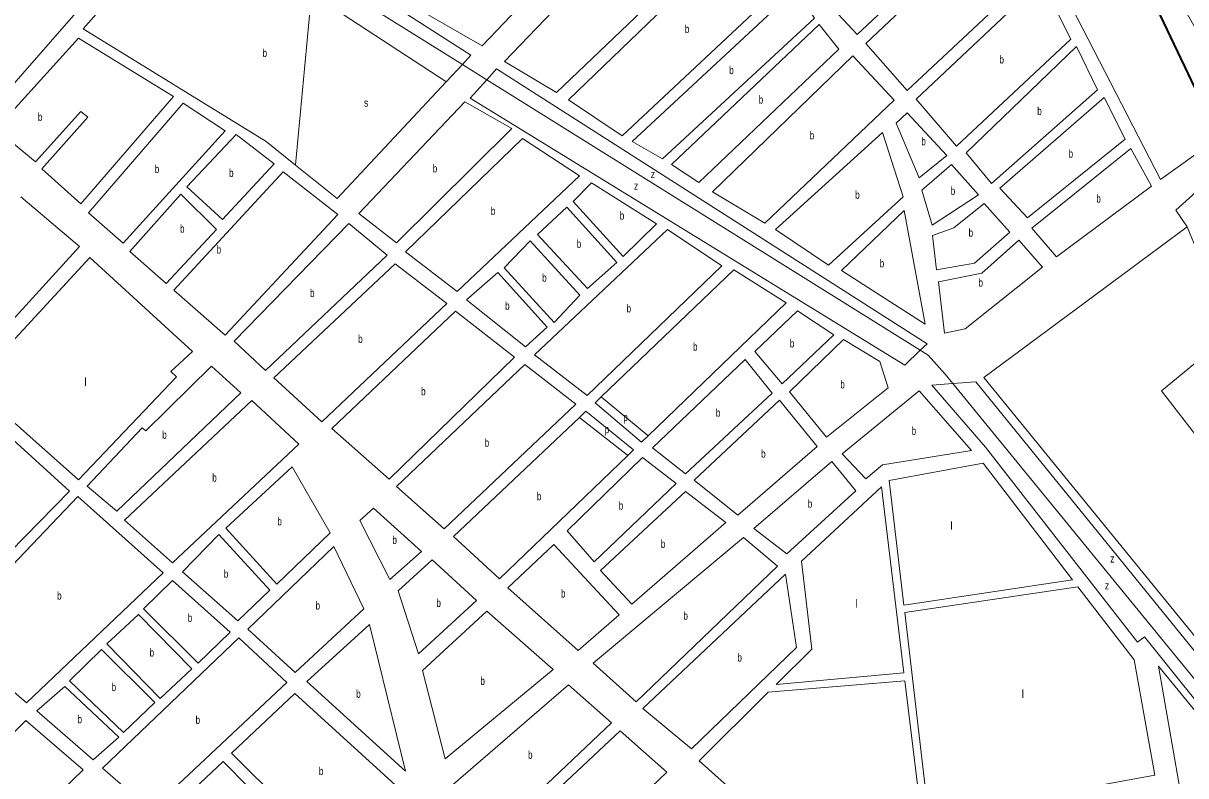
# Model space of a CAD drawing. Extents: x 639657 to 671642, y 222838 to 252123.
# Drawn here: x 656035 to 657488, y 240945 to 241884 of the extents above; entities that cross this region are included whole.
import ezdxf

# ---------------------------------------------------------------- set-up
doc = ezdxf.new("R2010")
doc.units = 0
doc.header["$LTSCALE"] = 4
for name, color, linetype, lineweight in [('1', 7, 'Continuous', 13), ('15', 7, 'Continuous', 13), ('21', 7, 'Continuous', 13), ('57', 7, 'Continuous', 35)]:
    doc.layers.add(name, color=color, linetype=linetype, lineweight=lineweight)
doc.layers.add('7', color=7, linetype='Continuous')

msp = doc.modelspace()

# ---------------------------------------------------------------- linework, layer by layer
at = {"layer": '1'}
for p, q in [((656593.728, 241790.902), (656614.485, 241813.899)), ((656738.17, 241399.951), (656730.109, 241392.324)), ((657117.102, 241313.482), (657135.554, 241157.687)), ((657107.695, 241305.656), (657135.762, 241073.517)), ((657135.554, 241157.687), (657346.37, 241189.577)), ((657136.629, 241148.604), (657353.118, 241180.791)), ((657136.629, 241148.604), (657166.767, 240894.142)), ((657020.42, 241102.85), (656976.001, 241058.872)), ((657136.979, 241063.444), (656966.127, 241049.097)), ((657135.762, 241073.517), (656976.001, 241058.872)), ((657136.979, 241063.444), (657164.438, 240836.335)), ((656781.01, 241000.87), (656693.973, 240919.436))]:
    msp.add_line(p, q, dxfattribs=at)
for points in [[(657123.06, 242335.45), (657456.15, 241689.11), (657563.691, 241766.365), (657428.615, 242003.194), (657396.8, 242026.654), (657344.333, 242109.32), (657334.286, 242160.149), (657339.867, 242202.041), (657198.094, 242394.744)], [(656538.31, 241896.4), (656774.35, 242139.7), (656834.96, 242092.91), (656608.54, 241856.14)], [(656636.67, 241836.49), (656867.89, 242077.6), (656925.44, 242011.97), (656701.51, 241797.8)], [(657047.89, 241901.75), (657231.35, 242071.51), (657251.57, 242033.52), (657077.19, 241870.28)], [(657088.04, 241859.09), (657258.67, 242020.68), (657298.53, 241949), (657139.62, 241800.4)], [(656936.83, 242000.78), (656716.57, 241788.86), (656783.7, 241743.67), (656992.19, 241939.44)], [(657151, 241789.75), (657307.77, 241937.25), (657344.42, 241864.46), (657201.51, 241731.05)], [(656796.12, 241736.78), (657000.37, 241926.61), (657023.79, 241890.8), (656833.94, 241715.07)], [(656845.29, 241708.17), (657029.78, 241882.78), (657054.24, 241851.82), (656879.36, 241685.35)], [(656058.32, 241702.64), (656107.08, 241658.98), (656223.11, 241792.71), (656104.21, 241865.88), (656000.9, 241752.14), (656050.72, 241711.18), (656107.16, 241774), (656115.82, 241767.08)], [(657213.61, 241722.49), (657351.49, 241855.39), (657377.76, 241801.32), (657244.92, 241684.12)], [(657071.92, 241843.73), (657123.6, 241788.44), (656962.04, 241634.98), (656896.51, 241673.99)], [(657255.72, 241678.3), (657385.91, 241791.72), (657412.16, 241739.8), (657289.91, 241641.5)], [(656116.85, 241647.77), (656160.19, 241609.98), (656287.45, 241750.25), (656235.01, 241784.74)], [(656454.46, 241646.85), (656587.11, 241786.09), (656645.94, 241752.83), (656501.55, 241610.16)], [(657139.86, 241772.45), (657189.25, 241719.12), (657154.55, 241691.42), (657126, 241759.44)], [(656301.47, 241745.53), (656348.56, 241708.84), (656284.11, 241639.5), (656239.68, 241679.98)], [(656975.01, 241627.03), (657041.52, 241582.44), (657134.86, 241667.61), (657108.9, 241748.01)], [(656512.94, 241598.97), (656659.01, 241740.47), (656730.37, 241693.77), (656577.34, 241549.52)], [(657295.4, 241628.65), (657419.25, 241728.04), (657444.93, 241680.96), (657326.35, 241592.89)], [(657171.18, 241632.44), (657228.92, 241670.01), (657195.26, 241707.89), (657157.91, 241675.86)], [(656287.52, 241494.95), (656428.13, 241645.55), (656359.93, 241698.72), (656223.548, 241550.962)], [(656785, 241593.19), (656722.58, 241662), (656745.5, 241685.3), (656826.58, 241633.85)], [(656213.755, 241559.537), (656276.567, 241626.726), (656232.23, 241670.78), (656168.34, 241599.3)], [(657268.03, 241623.58), (657236, 241659.32), (657198.09, 241628.9), (657171.3, 241619.54), (657176.51, 241576.59), (657223.74, 241585.05)], [(656740.2, 241553.04), (656677.79, 241620.77), (656714.58, 241654.94), (656777.01, 241585.6)], [(657057.71, 241575.59), (657162.04, 241508.75), (657136.09, 241650.42)], [(656298.87, 241487.53), (656442.21, 241634.38), (656489.86, 241595.01), (656337.9, 241450.77)], [(656674.25, 241470.25), (656739.74, 241419.74), (656908.21, 241581.32), (656840.08, 241626.97)], [(656636.22, 241579.04), (656698.63, 241510.77), (656730.59, 241544.9), (656668.72, 241612.64)], [(657279.4, 241613.46), (657233.03, 241572.32), (657178.79, 241561.56), (657186.33, 241497.66), (657212.09, 241502.72), (657308.72, 241579.85)], [(655970.88, 241432.64), (656104.16, 241314.44), (656226.68, 241442.85), (656219.64, 241449.78), (656246.84, 241474.73), (656118.41, 241591.89)], [(656348.19, 241441.72), (656500.17, 241583.81), (656564.57, 241534.37), (656408.34, 241386.87)], [(656628.2, 241573.06), (656589.26, 241538.87), (656662.88, 241480.37), (656690.08, 241504.78)], [(656575.4, 241524.78), (656649.01, 241467.35), (656492.29, 241315.01), (656420.77, 241378.37)], [(657002.78, 241525.15), (656949.46, 241474.71), (656983.68, 241434.15), (657048.19, 241495.43)], [(657060.07, 241489.62), (656992.9, 241424.02), (657039.09, 241367.44), (657115.96, 241429.35), (657105.47, 241462.05)], [(656188.56, 241375.35), (656270.65, 241456.12), (656306.96, 241423.1), (656152.34, 241275.07), (656114.98, 241306.47), (656183.69, 241379.07)], [(656725.86, 241408.88), (656661.99, 241458.33), (656501.5, 241305.95), (656561.09, 241253.24)], [(656937.18, 241464.4), (656821.48, 241354.32), (656862.62, 241321.88), (656970.87, 241422.76)], [(657154.7, 241425.38), (657058.62, 241346.64), (657087.92, 241315.71), (657108.74, 241333.09), (657220.16, 241350.96)], [(655796.18, 241245.75), (655960.78, 241420.19), (656092.99, 241300.37), (655925.14, 241129.13)], [(656161.58, 241263.86), (656321.02, 241413.54), (656379.55, 241358.68), (656221.71, 241210.62)], [(656980.09, 241413.7), (656873.44, 241313.91), (656928.12, 241270.3), (657027.36, 241356.05)], [(656809.22, 241342.4), (656714.86, 241250.77), (656748.53, 241211.82), (656850.9, 241309.96)], [(656288.53, 241254.18), (656371.19, 241330.66), (656418.68, 241248.29), (656352.04, 241184.31)], [(657045.8, 241337.4), (656948.15, 241253.81), (656989.28, 241221.9), (657075.69, 241300.56)], [(656862.81, 241299.85), (656756.69, 241201.14), (656795.76, 241159.01), (656913.14, 241261.04)], [(655939.71, 241122.26), (656103.26, 241293.47), (656209.99, 241198.16), (656039.37, 241036.03)], [(656455.64, 241263.65), (656493.37, 241189.79), (656532.85, 241225.06), (656472.71, 241278.84)], [(656234.17, 241199.44), (656279.46, 241246.04), (656343.5, 241176.71), (656303.52, 241138.21)], [(656747.48, 241085.51), (656935.35, 241242.41), (656977.59, 241206.76), (656801.12, 241037.05)], [(656315.97, 241128.11), (656423.13, 241231.12), (656460.89, 241153.51), (656375.04, 241073.78)], [(656698.35, 241233.44), (656640.76, 241179.74), (656728.53, 241101.47), (656779.75, 241145.98)], [(656546.38, 241214.42), (656601.65, 241163.83), (656529.12, 241097.11), (656503.71, 241175.91)], [(656809.25, 241029.06), (656870.44, 240978.51), (657001.59, 241104.84), (656987.89, 241196.63)], [(656185.65, 241153.35), (656221.9, 241188.59), (656293.96, 241124.16), (656253.98, 241085.67)], [(656534.14, 241076.19), (656562.51, 240966.25), (656697.55, 241077.56), (656614.67, 241150.5)], [(656139.8, 241109.43), (656179.26, 241146.31), (656245.97, 241078.61), (656206.52, 241041.2)], [(656512.86, 240950.77), (656389.75, 241062.48), (656468.06, 241133.68)], [(656304.77, 241117.26), (656134.16, 240954.59), (656194.82, 240901.89), (656364.39, 241061.33)], [(656092.9, 241063.35), (656132.88, 241102.38), (656199.57, 241036.3), (656160.65, 240998.89)], [(657574.52, 240934.44), (657491.24, 240867.09), (657453.89, 241081.76)], [(656052.36, 241025.93), (656087.04, 241056.32), (656154.79, 240992.93), (656122.78, 240964.71)], [(656513.99, 240920.7), (656425.41, 240844.17), (656295.27, 240973.14), (656374.73, 241047.44)], [(656716.53, 241058.38), (656569.8, 240931.92), (656625.13, 240873.8), (656770.17, 241010.99)], [(656057.73, 240901.66), (656109.99, 240952.24), (656038.49, 241013.99), (655946.28, 240922.92), (656010.83, 240856.28), (656050.43, 240894.6), (656025.3, 240923.58), (656033.31, 240929.56)], [(656413.15, 240832.78), (656330.96, 240763.83), (656206.76, 240889.1), (656285.15, 240962.85)]]:
    msp.add_lwpolyline(points, close=True, dxfattribs=at)
for points in [[(655630.564, 242060.254), (655599.16, 242019.65), (655970.83, 241748.67), (656034.683, 241821.83), (656138.378, 241940.64), (656234.597, 242050.884)], [(656253.082, 242039.353), (656266.52, 242054.583), (656594.72, 241844.564), (656583.9, 241832.979), (656563.661, 241811.308)], [(656110.02, 241877.21), (656239.193, 242023.611), (656253.082, 242039.353)], [(656375.501, 241707.115), (656338.64, 241736.71), (656110.02, 241877.21)], [(656614.485, 241813.899), (656626.533, 241827.248), (657164.603, 241484.293), (657156.036, 241476.063)], [(656563.661, 241811.308), (656427.42, 241665.43), (656375.501, 241707.115)], [(657156.036, 241476.063), (657136.695, 241457.482), (656593.728, 241790.902)], [(657729.344, 241059.466), (657882.961, 241168.707), (657563.691, 241730.618), (657475.29, 241651.12), (657489.45, 241630.27), (657235.73, 241442.18)], [(655894.364, 241501.644), (655957.88, 241444.35), (656105.39, 241605.76), (656032.279, 241667.507)], [(656815.977, 241369.139), (656988.71, 241535.24), (656923.31, 241576.61), (656757.452, 241417.847), (656749.865, 241410.585)], [(657235.73, 241442.18), (657614.46, 240977.77), (657729.344, 241059.466)], [(657196.824, 241434.478), (657170.743, 241432.347), (657237.722, 241355.266), (657427.498, 241111.734), (657436.429, 241118.437), (657579.319, 240940.815)], [(657590.966, 240952.956), (657606.111, 240968.743), (657225.443, 241436.816), (657196.824, 241434.478)], [(656749.865, 241410.585), (656807.94, 241361.41), (656815.977, 241369.139)], [(656790.612, 241344.915), (656797.893, 241351.915), (656738.17, 241399.951)], [(656730.109, 241392.324), (656573, 241243.67), (656630.45, 241190.94), (656790.612, 241344.915)], [(657346.37, 241189.577), (657234.51, 241335.22), (657117.102, 241313.482)], [(657107.695, 241305.656), (657007.64, 241212.92), (657020.42, 241102.85)], [(657166.767, 240894.142), (657449.16, 240945.75), (657423.18, 241089.57), (657353.118, 241180.791)], [(656966.127, 241049.097), (656879.71, 240963.54), (657255.16, 240628.63), (657259.221, 240632.78)], [(656752.173, 240866.261), (656839.51, 240949.23), (656781.01, 241000.87)]]:
    msp.add_lwpolyline(points, dxfattribs=at)
at = {"layer": '15'}
msp.add_lwpolyline([(655335.322, 242220.122), (655542.3, 242081.06), (655603.755, 242066.574), (655630.564, 242060.254), (655705.03, 242042.7), (656098.14, 242087.98), (656212.9, 242064.42), (656234.597, 242050.884), (656234.598, 242050.884), (656253.082, 242039.353), (656583.9, 241832.979), (656614.485, 241813.899), (657156.036, 241476.063), (657166.06, 241469.81), (657187.18, 241446.26), (657196.824, 241434.478), (657590.966, 240952.956)], dxfattribs=at)
at = {"layer": '21'}
for points in [[(656375.501, 241707.115), (656375.547, 241707.615), (656395.348, 241920.906), (656395.394, 241921.406)], [(656563.661, 241811.308), (656563.161, 241811.635), (656395.394, 241921.406)], [(657729.344, 241059.466), (657567.04, 241385.428), (657521.271, 241342.978), (657457.64, 241425.644), (657544.714, 241497.14), (657489.45, 241630.27)], [(656757.452, 241417.847), (656757.952, 241417.431), (656815.477, 241369.555), (656815.977, 241369.139)], [(656730.109, 241392.324), (656730.609, 241391.932), (656790.112, 241345.307), (656790.612, 241344.915)]]:
    msp.add_lwpolyline(points, dxfattribs=at)
at = {"layer": '57'}
msp.add_lwpolyline([(655761.42, 243125.114), (655876.169, 243089.667), (655995.366, 243052.642), (656060.46, 243025.71), (656145.621, 242989.474), (656308.111, 242914.065), (656512.417, 242823.276), (656780.206, 242695.545), (656963.456, 242607.039), (657058.403, 242534.857), (657112.607, 242474.53), (657161.032, 242407.422), (657195.623, 242349.903), (657232.579, 242276.653), (657284.312, 242178.1), (657376.088, 242025.388), (657447.288, 241912.324), (657511.934, 241776.214)], dxfattribs=at)

# ---------------------------------------------------------------- texts
at = {"layer": '7'}
for s, width, p in [('b', 0.75, (656861.912, 241872.225)), ('b', 0.75, (656334.239, 241842.25)), ('b', 0.75, (657255.071, 241834.15)), ('b', 0.75, (656917.387, 241820.84)), ('s', 0.8, (656461.021, 241780.166)), ('b', 0.75, (656954.271, 241784.065)), ('b', 0.75, (657302.314, 241769.755)), ('b', 0.75, (656053.506, 241762.43)), ('b', 0.75, (657017.991, 241739.355)), ('b', 0.75, (657157.463, 241731.935)), ('b', 0.75, (657341.507, 241716.61)), ('b', 0.75, (656199.548, 241697.36)), ('b', 0.75, (656292.441, 241692.515)), ('b', 0.75, (656546.942, 241698.125)), ('z', 0.8, (656819.352, 241691.03)), ('z', 0.8, (656798.313, 241676.395)), ('b', 0.75, (657074.764, 241665.225)), ('b', 0.75, (657194.216, 241670.165)), ('b', 0.75, (657376.19, 241660.465)), ('b', 0.75, (656619.539, 241644.995)), ('b', 0.75, (656780.65, 241639.245)), ('b', 0.75, (656231.154, 241622.963)), ('b', 0.75, (657216.528, 241617.955)), ('b', 0.75, (656726.852, 241603.99)), ('b', 0.75, (656276.901, 241596.835)), ('b', 0.75, (657105.48, 241579.585)), ('b', 0.75, (656683.654, 241561.705)), ('b', 0.75, (657228.893, 241555.56)), ('b', 0.75, (656393.609, 241542.575)), ('b', 0.75, (656637.379, 241526.715)), ('b', 0.75, (656789.108, 241523.355)), ('b', 0.75, (656453.742, 241485.34)), ('b', 0.75, (656872.096, 241475.685)), ('b', 0.75, (656993.13, 241479.65)), ('b', 0.75, (656532.408, 241419.895)), ('b', 0.75, (657056.23, 241428.53)), ('b', 0.75, (656900.684, 241393.14)), ('p', 0.75, (656785.056, 241387.662)), ('b', 0.75, (656208.916, 241365.595)), ('p', 0.75, (656761.758, 241372.544)), ('b', 0.75, (657145.361, 241370.545)), ('b', 0.75, (656611.819, 241355.785)), ('b', 0.75, (656957.28, 241342)), ('b', 0.75, (656271.408, 241312.08)), ('b', 0.75, (656677.059, 241288.89)), ('b', 0.75, (656779.309, 241277.11)), ('b', 0.75, (657015.528, 241279.65)), ('b', 0.75, (656352.74, 241257.485)), ('b', 0.75, (656496.563, 241234.315)), ('b', 0.75, (656831.939, 241229.43)), ('z', 0.8, (657393.426, 241211.011)), ('b', 0.75, (656285.858, 241192.125)), ('b', 0.75, (656707.15, 241167.455)), ('z', 0.8, (657386.728, 241177.498)), ('b', 0.75, (656077.565, 241164.75)), ('b', 0.75, (656551.544, 241155.765)), ('b', 0.75, (656400.52, 241152.45)), ('b', 0.75, (656860.146, 241139.73)), ('b', 0.75, (656240.74, 241137.13)), ('b', 0.75, (656193.087, 241093.755)), ('b', 0.75, (656927.643, 241087.57)), ('b', 0.75, (656606.506, 241058.375)), ('b', 0.75, (656145.683, 241050.635)), ('b', 0.75, (656451.266, 241042.225)), ('b', 0.75, (656103.044, 241010.515)), ('b', 0.75, (656250.588, 241009.575)), ('b', 0.75, (656666.074, 240966.09)), ('b', 0.75, (656404.629, 240945.805))]:
    msp.add_text(s, height=10, dxfattribs=dict(at, width=width)).set_placement(p)
for p in [(656111.45, 241431.604), (657193.497, 241252.139), (657075.167, 241154.95), (657282.804, 241042.121)]:
    msp.add_text('l', height=10, dxfattribs=at).set_placement(p)

doc.saveas('drawing.dxf')
